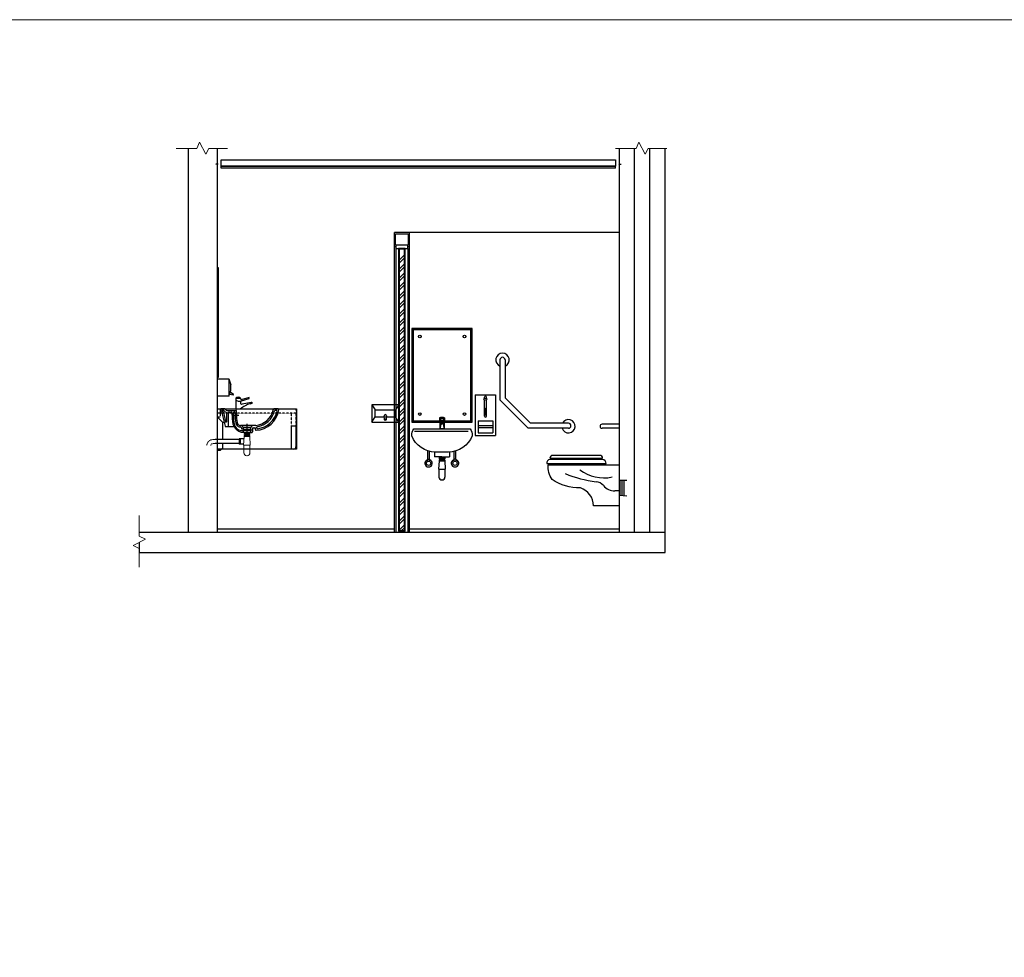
# Model space of a CAD drawing. Header units: millimetres. Extents: x -115474967 to 444143, y -74377 to 241828222.
# Tile 274 of 590: x -228559 to -221189, y 274365 to 281381. Entities that reach past the tile are written whole.
import ezdxf

# ---------------------------------------------------------------- set-up
doc = ezdxf.new("R2010")
doc.units = ezdxf.units.MM
doc.header["$MEASUREMENT"] = 0
for name, pattern in [('DASHED2', [0.375, 0.25, -0.125]), ('HIDDEN', [0.375, 0.25, -0.125]), ('HIDDEN2', [0.1875, 0.125, -0.0625])]:
    doc.linetypes.add(name, pattern=pattern)
for name, color, linetype in [('0-ELEV.35', 2, 'Continuous'), ('00-2 Walls', 4, 'Continuous'), ('00-3 Elev 03', 9, 'Continuous'), ('00-6 H-Brickwork', 9, 'Continuous'), ('CEIL-PLAN', 7, 'Continuous'), ('CEIL-SECT', 2, 'Continuous'), ('CPBDSECT', 7, 'Continuous'), ('DOOR', 7, 'Continuous'), ('FITT-SANT', 5, 'Continuous'), ('JOIN-SEC.35', 2, 'Continuous'), ('Sanitary Fittings', 8, 'Continuous'), ('STRU-CONC', 3, 'Continuous'), ('TILE', 9, 'Continuous'), ('Walls', 7, 'Continuous')]:
    doc.layers.add(name, color=color, linetype=linetype)
doc.layers.add('0-GEN-GENERAL', color=7, linetype='Continuous', lineweight=25)
doc.layers.add('0_cons_01', color=40, linetype='Continuous', lineweight=0, plot=False)

# ---------------------------------------------------------------- blocks, each defined once
blk = doc.blocks.new('B_shadowline')
blk.add_line((-29.6, 0), (-29.6, 12.5))
at = {"color": 9, "linetype": 'HIDDEN2', "ltscale": 0.001}
blk.add_line((-5.9, 28.3), (12, 28.3), dxfattribs=at)
at = {"const_width": 0.836}
blk.add_lwpolyline([(-48.8, -0.9), (-48.8, -1.4, 0.414214), (-47.2, -3), (-29.4, -3, 0.414214), (-27.9, -1.4), (-27.9, 16.3, -0.414214), (-26.3, 17.9), (-3.3, 17.9, 0.414214), (-1.8, 19.5), (-1.8, 37.2, 0.414214), (-3.3, 38.8), (-3.8, 38.8)], format="xyb", dxfattribs=at)
blk = doc.blocks.new('gala 652')
at = {"layer": 'Sanitary Fittings', "color": 4}
for p, q in [((226533.3, 27234.5), (226533.3, 27218.6)), ((226569.2, 27218.6), (226533.3, 27218.6)), ((226542.1, 27211.5), (226533.3, 27218.6)), ((226535.1, 27217.9), (226535.1, 27154.2)), ((226545.3, 27197.3), (226535.1, 27154.2)), ((226544.7, 27234.5), (226537.7, 27215)), ((226542.1, 27211.5), (226560.4, 27211.5)), ((226545.3, 27194.3), (226545.3, 27197.3)), ((226557.3, 27194.3), (226557.3, 27197.3)), ((226557.3, 27197.3), (226567.4, 27154.2)), ((226557.8, 27234.5), (226564.8, 27215)), ((226560.4, 27211.5), (226569.2, 27218.6)), ((226567.4, 27217.9), (226567.4, 27154.2)), ((226569.2, 27234.5), (226569.2, 27218.6)), ((226535.1, 27154.2), (226567.4, 27154.2))]:
    blk.add_line(p, q, dxfattribs=at)
blk.add_circle((226551.3, 27214.2), 2.08, dxfattribs=at)
for centre, radius, start, end in [((226551.3, 27214.5), 26.9, 48.09145, 131.90855), ((226551.3, 27197), 6.01, 3.33975, 176.66025)]:
    blk.add_arc(centre, radius, start, end, dxfattribs=at)
for centre, major_axis, ratio in [((226551.3, 27234.5), (-6.56, 0), 0.197107), ((226551.3, 27194.3), (6, 0), 0.435863)]:
    blk.add_ellipse(centre, major_axis=major_axis, ratio=ratio, dxfattribs=at)
blk = doc.blocks.new('12345')
at = {"layer": 'Sanitary Fittings', "color": 4}
for p, q in [((-225148.6, 278574.4), (-225148.6, 278270.4)), ((-225148.6, 278574.4), (-224996.6, 278574.4)), ((-224996.6, 278574.4), (-224996.6, 278270.4)), ((-225127.6, 278380.4), (-225127.6, 278290.4)), ((-225127.6, 278380.4), (-225017.6, 278380.4)), ((-225017.6, 278380.4), (-225017.6, 278290.4)), ((-225017.6, 278342.9), (-225127.6, 278342.9)), ((-225017.6, 278327.9), (-225127.6, 278327.9)), ((-225127.6, 278290.4), (-225017.6, 278290.4)), ((-225148.6, 278270.4), (-224996.6, 278270.4))]:
    blk.add_line(p, q, dxfattribs=at)
at = {"layer": 'Sanitary Fittings', "color": 8}
for p, q in [((-225080.1, 278547.5), (-225080.1, 278555.7)), ((-225080.1, 278413.4), (-225080.1, 278536.6)), ((-225065.1, 278547.5), (-225065.1, 278555.7)), ((-225065.1, 278413.4), (-225065.1, 278536.6)), ((-225077.6, 278468.5), (-225077.6, 278428.9)), ((-225067.6, 278468.5), (-225067.6, 278428.9))]:
    blk.add_line(p, q, dxfattribs=at)
for centre, radius, start, end in [((-225072.6, 278555.7), 7.5, 0, 180), ((-225072.6, 278468.6), 5, 358.655, 181.345), ((-225072.6, 278429), 5, 178.655, 1.345), ((-225072.6, 278413.4), 7.5, 180, 0)]:
    blk.add_arc(centre, radius, start, end, dxfattribs=at)
at = {"layer": 'Sanitary Fittings', "color": 4}
blk.add_ellipse((-225072.6, 278542), major_axis=(-11.9, 0), ratio=0.582692, dxfattribs=at)
blk = doc.blocks.new('Soap Dispenser_Side Elev')
at = {"layer": 'Sanitary Fittings', "color": 2}
for points in [[(-85, 130), (-99, 86.6)], [(-99, 43.4), (-99, 88.7)], [(0, 0), (0, 130), (-85, 130), (-85, 0), (0, 0)], [(-120.8, 12.1), (-94.5, 29.4)], [(-119.6, 9.1), (-120.8, 12.1)], [(-119.6, 9.1), (-89.6, 14.2)], [(-85, 0), (-99, 43.4)]]:
    blk.add_lwpolyline(points, dxfattribs=at)

msp = doc.modelspace()

# ---------------------------------------------------------------- hatches: boundary and pattern name
at = {"layer": '00-6 H-Brickwork', "lineweight": 0}
h = msp.add_hatch(dxfattribs=at)
h.set_pattern_fill('ANSI32', color=8, scale=5, angle=360, style=0)
h.set_pattern_definition([(45, (-2125827.856, 3093636.18), (-33.67596045, 33.67596045), []), (45, (-2125805.405, 3093636.18), (-33.67596045, 33.67596045), [])])
h.paths.add_polyline_path([(-225678.78241, 279623.17122), (-225718.78241, 279623.17122), (-225718.78241, 277557.90284), (-225678.78241, 277557.90284)])

# ---------------------------------------------------------------- linework, layer by layer
at = {"color": 4}
for p, q in [((-225743.78241, 279683.40284), (-225746.28241, 279683.40284)), ((-225653.78241, 279683.40284), (-225651.28241, 279683.40284))]:
    msp.add_line(p, q, dxfattribs=at)
for p, q in [((-225743.78241, 279668.40284), (-225743.78241, 277543.40284)), ((-225653.78241, 279668.40284), (-225653.78241, 277543.40284)), ((-226914.78689, 278238.83905, 163.26699), (-227094.45796, 278238.83904, 163.26699)), ((-226914.78689, 278208.93019, 163.26699), (-227094.45796, 278208.93019, 163.26699)), ((-226880.06824, 278243.83905, 163.26699), (-226914.78689, 278243.83905, 163.26699)), ((-226914.78689, 278243.83905, 163.26699), (-226914.78689, 278203.83905, 163.26699)), ((-226907.78689, 278234.73534, 163.26699), (-226914.78689, 278234.73534, 163.26699)), ((-226907.78689, 278212.94275, 163.26699), (-226914.78689, 278212.94275, 163.26699)), ((-226882.7573, 278203.83905, 163.26699), (-226914.78689, 278203.83905, 163.26699)), ((-226907.78689, 278243.83905, 163.26699), (-226907.78689, 278203.83905, 163.26699))]:
    msp.add_line(p, q)
msp.add_lwpolyline([(-225678.78241, 279663.40284), (-225718.78241, 279663.40284), (-225718.78241, 277557.90284), (-225678.78241, 277557.90284)], close=True)
for centre in [(-225564.00437, 279010.05732), (-225229.50305, 279010.05732), (-225564.00437, 278430.33942), (-225229.50305, 278430.33942)]:
    msp.add_circle(centre, 10)
for centre, start, end in [((-225746.28241, 279693.40284), 221.409647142, 270), ((-225651.28241, 279693.40284), 270, 318.590403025)]:
    msp.add_arc(centre, 10, start, end, dxfattribs=at)
at = {"layer": '0-ELEV.35'}
for points in [[(-227078.45796, 279527.66562), (-227072.45796, 279527.66562), (-227072.45796, 278703.40161), (-227078.45796, 278703.40161)], [(-225172.90773, 279070.19837), (-225622.90773, 279070.19837), (-225622.90773, 278370.19837), (-225172.90773, 278370.19837)]]:
    msp.add_lwpolyline(points, close=True, dxfattribs=at)
at = {"layer": '0-GEN-GENERAL', "lineweight": 0}
for points in [[(-227004.01479, 280417.78725), (-227143.80818, 280417.82001), (-227165.2859, 280373.65721), (-227213.05143, 280465.49963), (-227233.87212, 280417.84235), (-227388.38954, 280417.83346)], [(-223715.33518, 280417.80202), (-223855.12857, 280417.83478), (-223876.60629, 280373.67198), (-223924.37182, 280465.5144), (-223945.19251, 280417.85712), (-224099.70994, 280417.84823)], [(-227665.54716, 277285.42983), (-227665.5144, 277425.22322), (-227709.67719, 277446.70094), (-227617.83478, 277494.46647), (-227665.49206, 277515.28716), (-227665.50095, 277669.80458)]]:
    msp.add_lwpolyline(points, dxfattribs=at)
at = {"layer": '00-2 Walls'}
for p, q in [((-227298.45212, 280417.83863), (-227298.45212, 277543.40284)), ((-227078.45796, 277543.40284), (-227078.45796, 280417.80469)), ((-224071.75017, 280417.84984), (-224071.75017, 277543.40284)), ((-223956.75017, 277543.40284), (-223956.75017, 280417.80469)), ((-223841.75017, 277543.40284), (-223841.75017, 280417.80469)), ((-223726.75017, 277543.40284), (-223726.75017, 280417.80469)), ((-225753.78241, 277543.40284), (-225753.78241, 279788.24001)), ((-224071.75017, 279788.24001), (-225753.78241, 279788.24001)), ((-225643.78241, 279788.24001), (-225643.78241, 277543.40284))]:
    msp.add_line(p, q, dxfattribs=at)
at = {"layer": '00-3 Elev 03'}
for p, q in [((-225753.78241, 277568.40284), (-227078.45796, 277568.40284)), ((-224071.75017, 277568.40284), (-225643.78241, 277568.40284))]:
    msp.add_line(p, q, dxfattribs=at)
at = {"layer": '0_cons_01'}
msp.add_lwpolyline([(-213819.45635, 281381.05018), (-243166.36063, 281381.05018), (-243166.36063, 267348.99828), (-213819.45635, 267348.99828)], close=True, dxfattribs=at)
at = {"layer": 'CEIL-PLAN'}
for p, q in [((-227050.65116, 280286.03688), (-227050.65116, 280333.03688)), ((-227050.65116, 280333.03688), (-224099.55697, 280332.95163)), ((-224099.55697, 280285.95163), (-227050.65116, 280286.03688)), ((-224099.55697, 280332.95163), (-224099.55697, 280285.95163))]:
    msp.add_line(p, q, dxfattribs=at)
at = {"layer": 'CEIL-SECT', "color": 7, "ltscale": 0.25}
for p, q in [((-224099.55697, 280282.95163), (-227050.65116, 280283.03688)), ((-224099.55697, 280270.45163), (-227050.65116, 280270.53688))]:
    msp.add_line(p, q, dxfattribs=at)
at = {"layer": 'CPBDSECT', "color": 7, "linetype": 'Continuous'}
for p, q in [((-227038.45796, 278366.40285, 163.26699), (-227078.45796, 278406.40289, 163.26699)), ((-227038.45796, 278238.83904, 163.26699), (-227038.45796, 278366.40285, 163.26699)), ((-227027.71015, 278366.40285, 163.26699), (-227038.45796, 278366.40285, 163.26699)), ((-227038.45796, 278176.40285, 163.26699), (-227038.45796, 278208.93019, 163.26699)), ((-227058.45796, 278156.40285, 163.26699), (-227078.45796, 278156.40285, 163.26699)), ((-227058.45796, 278156.40285, 163.26699), (-227038.45796, 278176.40285, 163.26699))]:
    msp.add_line(p, q, dxfattribs=at)
at = {"layer": 'DOOR', "color": 4}
for points in [[(-225653.78241, 279693.40284), (-225743.78241, 279693.40284), (-225743.78241, 279668.40284), (-225653.78241, 279668.40284)], [(-225673.78241, 279668.40284), (-225723.78241, 279668.40284), (-225723.78241, 277553.40284), (-225673.78241, 277553.40284)]]:
    msp.add_lwpolyline(points, close=True, dxfattribs=at)
at = {"layer": 'FITT-SANT', "linetype": 'Continuous'}
for p, q in [((-227058.45446, 278463.40284, 163.26699), (-227058.45446, 278438.40284, 163.26699)), ((-227058.45446, 278438.40284, 163.26699), (-227045.45446, 278438.40284, 163.26699)), ((-227023.1876, 278468.40284, 163.26699), (-227053.45446, 278468.40284, 163.26699)), ((-227036.17424, 278456.97657, 163.26699), (-227047.85743, 278456.97657, 163.26699)), ((-227047.85743, 278456.97657, 163.26699), (-227047.85743, 278448.26792, 163.26699)), ((-227047.85743, 278448.26792, 163.26699), (-227038.92053, 278448.26792, 163.26699)), ((-227045.45446, 278438.40284, 163.26699), (-227021.24065, 278340.15195, 163.26699)), ((-227034.00318, 278444.17326, 163.26699), (-227017.3915, 278371.83477, 163.26699)), ((-227011.79375, 278444.60953, 163.26699), (-227011.79375, 278373.14062, 163.26699)), ((-227006.51229, 278456.97657, 163.26699), (-226940.36556, 278456.97657, 163.26699)), ((-226996.37832, 278336.02892, 163.26699), (-226996.37832, 278439.60953, 163.26699)), ((-226991.37832, 278444.60953, 163.26699), (-226973.61348, 278444.60953, 163.26699)), ((-226964.47601, 278367.41693, 163.26699), (-226968.61857, 278439.83518, 163.26699)), ((-226953.52566, 278358.89822, 163.26699), (-226957.58697, 278439.38388, 163.26699)), ((-226952.59206, 278444.60953, 163.26699), (-226951.41608, 278444.60953, 163.26699)), ((-226946.41608, 278432.33781, 163.26699), (-226946.41608, 278439.60953, 163.26699)), ((-226935.38922, 278432.33781, 163.26699), (-226946.41608, 278432.33781, 163.26699)), ((-226935.38922, 278432.33781, 163.26699), (-226935.36556, 278451.96993, 163.26699)), ((-226794.45446, 278468.40284, 163.26699), (-226794.45446, 278468.40284, 163.26699)), ((-226623.45531, 278468.40284, 163.26699), (-226655.45446, 278468.40284, 163.26699)), ((-226637.4856, 278457.40284, 163.26699), (-226646.41278, 278457.40284, 163.26699)), ((-226946.41608, 278411.62993, 163.26699), (-226935.41674, 278411.61532, 163.26699)), ((-227016.31816, 278336.02892, 163.26699), (-226996.37832, 278336.02892, 163.26699)), ((-226996.37832, 278336.02892, 163.26699), (-226954.65812, 278336.02892, 163.26699)), ((-226897.49949, 278344.64339, 163.26699), (-226905.54031, 278344.64339, 163.26699)), ((-226885.94358, 278291.40284, 163.26699), (-226898.28771, 278291.40284, 163.26699)), ((-226897.49949, 278344.64339, 163.26699), (-226885.94358, 278330.33149, 163.26699)), ((-226885.94358, 278317.00535, 163.26699), (-226895.94358, 278317.00535, 163.26699)), ((-226885.94358, 278330.33149, 163.26699), (-226885.94358, 278317.00535, 163.26699)), ((-226885.94358, 278305.86041, 163.26699), (-226885.94358, 278291.40284, 163.26699)), ((-226819.40943, 278344.64339, 163.26699), (-226830.96534, 278330.33149, 163.26699)), ((-226830.96534, 278330.33149, 163.26699), (-226830.96534, 278317.00535, 163.26699)), ((-226830.96534, 278317.00535, 163.26699), (-226829.41172, 278317.00535, 163.26699)), ((-226830.38682, 278305.86041, 163.26699), (-226830.38682, 278291.40284, 163.26699)), ((-226830.38682, 278305.86041, 163.26699), (-226829.41172, 278305.86041, 163.26699)), ((-226830.38682, 278291.40284, 163.26699), (-226821.27723, 278291.40284, 163.26699)), ((-226824.41172, 278342.00535, 163.26699), (-226824.41172, 278340.86041, 163.26699)), ((-226792.29674, 278345.40284, 163.26699), (-226819.40943, 278344.64339, 163.26699)), ((-226816.27723, 278323.00147, 163.26699), (-226816.27723, 278296.40284, 163.26699)), ((-226811.27723, 278328.00147, 163.26699), (-226799.45446, 278328.00147, 163.26699)), ((-226794.45446, 278313.40205, 163.26699), (-226794.45446, 278323.00147, 163.26699)), ((-226783.45446, 278325.63621, 163.26699), (-226783.45446, 278330.95136, 163.26699)), ((-225604.47618, 278302.4763), (-225200.74774, 278302.4763)), ((-225604.47618, 278302.4763), (-225200.74774, 278302.4763))]:
    msp.add_line(p, q, dxfattribs=at)
at = {"layer": 'FITT-SANT', "color": 4, "linetype": 'Continuous'}
for p, q in [((-226946.41608, 278432.33781, 163.26699), (-226946.41608, 278411.62993, 163.26699)), ((-226935.38922, 278432.33781, 163.26699), (-226935.41674, 278411.61532, 163.26699)), ((-226952.24894, 278421.97657, 163.26699), (-226918.55702, 278421.97657, 163.26699)), ((-226858.45446, 278356.28677, 163.26699), (-226858.45446, 278273.02715, 163.26699)), ((-226819.40943, 278344.64339, 163.26699), (-226897.49949, 278344.64339, 163.26699)), ((-226830.96534, 278330.33149, 163.26699), (-226885.94358, 278330.33149, 163.26699)), ((-226885.94358, 278317.00535, 163.26699), (-226830.96534, 278317.00535, 163.26699)), ((-226830.38682, 278305.86041, 163.26699), (-226885.94358, 278305.86041, 163.26699)), ((-226830.38682, 278291.40284, 163.26699), (-226885.94358, 278291.40284, 163.26699))]:
    msp.add_line(p, q, dxfattribs=at)
at = {"layer": 'FITT-SANT', "color": 7, "linetype": 'HIDDEN', "lineweight": 0, "transparency": 33554610}
for p, q in [((-226879.1652, 278291.40284, 163.26699), (-226879.1652, 278284.40284, 163.26699)), ((-226879.1652, 278291.40284, 163.26699), (-226837.1652, 278291.40284, 163.26699)), ((-226879.1652, 278284.40284, 163.26699), (-226879.1652, 278277.40284, 163.26699)), ((-226837.1652, 278284.40284, 163.26699), (-226879.1652, 278284.40284, 163.26699)), ((-226879.1652, 278277.40284, 163.26699), (-226837.1652, 278277.40284, 163.26699)), ((-226869.8497, 278291.40284, 163.26699), (-226869.8497, 278284.40284, 163.26699)), ((-226846.4807, 278291.40284, 163.26699), (-226846.4807, 278284.40284, 163.26699)), ((-226837.1652, 278291.40284, 163.26699), (-226837.1652, 278284.40284, 163.26699)), ((-226837.1652, 278284.40284, 163.26699), (-226837.1652, 278277.40284, 163.26699))]:
    msp.add_line(p, q, dxfattribs=at)
at = {"layer": 'FITT-SANT', "color": 7, "lineweight": 0, "transparency": 33554610}
for p, q in [((-226874.1652, 278277.40284, 163.26699), (-226874.1652, 278269.56019, 163.26699)), ((-226842.1652, 278277.40284, 163.26699), (-226842.1652, 278269.56019, 163.26699)), ((-226879.10208, 278262.56019, 163.26699), (-226883.09568, 278198.40284, 163.26699)), ((-226879.10208, 278269.56019, 163.26699), (-226879.10208, 278262.56019, 163.26699)), ((-226879.10208, 278269.56019, 163.26699), (-226837.10208, 278269.56019, 163.26699)), ((-226879.10208, 278262.56019, 163.26699), (-226837.10208, 278262.56019, 163.26699)), ((-226837.10208, 278262.56019, 163.26699), (-226879.10208, 278262.56019, 163.26699)), ((-226869.78658, 278269.56019, 163.26699), (-226869.78658, 278262.56019, 163.26699)), ((-226846.54382, 278269.56019, 163.26699), (-226846.54382, 278262.56019, 163.26699)), ((-226837.10208, 278269.56019, 163.26699), (-226837.10208, 278262.56019, 163.26699)), ((-226837.10208, 278262.56019, 163.26699), (-226833.10848, 278198.40284, 163.26699)), ((-226883.1588, 278198.40284, 163.26699), (-226833.1716, 278198.40284, 163.26699)), ((-226880.59568, 278198.40284, 163.26699), (-226880.59568, 278139.40284, 163.26699)), ((-226835.60848, 278198.40284, 163.26699), (-226835.60848, 278139.40284, 163.26699)), ((-226856.6716, 278118.40284, 163.26699), (-226859.6588, 278118.40284, 163.26699))]:
    msp.add_line(p, q, dxfattribs=at)
at = {"layer": 'FITT-SANT', "linetype": 'DASHED2', "lineweight": 0, "ltscale": 0.1, "transparency": 33554610}
for p, q in [((-227094.45796, 278238.83904, 163.26699), (-227113.17046, 278238.83904, 163.26699)), ((-227094.45796, 278208.93019, 163.26699), (-227113.17046, 278208.93019, 163.26699))]:
    msp.add_line(p, q, dxfattribs=at)
at = {"layer": 'FITT-SANT', "color": 9}
for p, q in [((-225504.89455, 278092.59735), (-225504.89455, 278155.6931)), ((-225504.89455, 278092.59735), (-225504.89455, 278155.6931)), ((-225491.39455, 278092.59735), (-225491.39455, 278151.80957)), ((-225491.39455, 278092.59735), (-225491.39455, 278151.80957)), ((-225454.14455, 278146.20206), (-225454.14455, 278110.11979)), ((-225454.14455, 278146.20206), (-225454.14455, 278110.11979)), ((-225342.14455, 278146.37214), (-225342.14455, 278110.11979)), ((-225342.14455, 278146.37214), (-225342.14455, 278110.11979)), ((-225307.22302, 278092.59735), (-225307.22302, 278151.04992)), ((-225307.22302, 278092.59735), (-225307.22302, 278151.04992)), ((-225293.72302, 278092.59735), (-225293.72302, 278154.94779)), ((-225293.72302, 278092.59735), (-225293.72302, 278154.94779)), ((-225504.89455, 278092.59735), (-225491.39455, 278092.59735)), ((-225504.89455, 278092.59735), (-225491.39455, 278092.59735)), ((-225398.14455, 278110.11979), (-225454.14455, 278110.11979)), ((-225398.14455, 278110.11979), (-225454.14455, 278110.11979)), ((-225419.08144, 278081.27714), (-225423.07504, 278017.11979)), ((-225419.08144, 278081.27714), (-225423.07504, 278017.11979)), ((-225419.14455, 278110.11979), (-225419.14455, 278103.11979)), ((-225419.14455, 278110.11979), (-225377.14455, 278110.11979)), ((-225419.14455, 278110.11979), (-225419.14455, 278103.11979)), ((-225419.14455, 278110.11979), (-225377.14455, 278110.11979)), ((-225419.14455, 278110.11979), (-225419.14455, 278103.11979)), ((-225419.14455, 278110.11979), (-225377.14455, 278110.11979)), ((-225419.14455, 278110.11979), (-225419.14455, 278103.11979)), ((-225419.14455, 278110.11979), (-225377.14455, 278110.11979)), ((-225419.14455, 278103.11979), (-225419.14455, 278096.11979)), ((-225377.14455, 278103.11979), (-225419.14455, 278103.11979)), ((-225377.14455, 278103.11979), (-225419.14455, 278103.11979)), ((-225419.14455, 278103.11979), (-225419.14455, 278096.11979)), ((-225377.14455, 278103.11979), (-225419.14455, 278103.11979)), ((-225377.14455, 278103.11979), (-225419.14455, 278103.11979)), ((-225419.14455, 278096.11979), (-225377.14455, 278096.11979)), ((-225419.14455, 278096.11979), (-225377.14455, 278096.11979)), ((-225419.08144, 278088.27714), (-225419.08144, 278081.27714)), ((-225419.08144, 278088.27714), (-225377.08144, 278088.27714)), ((-225419.08144, 278088.27714), (-225419.08144, 278081.27714)), ((-225419.08144, 278088.27714), (-225377.08144, 278088.27714)), ((-225419.08144, 278081.27714), (-225377.08144, 278081.27714)), ((-225377.08144, 278081.27714), (-225419.08144, 278081.27714)), ((-225419.08144, 278081.27714), (-225377.08144, 278081.27714)), ((-225377.08144, 278081.27714), (-225419.08144, 278081.27714)), ((-225414.14455, 278096.11979), (-225414.14455, 278088.27714)), ((-225414.14455, 278096.11979), (-225414.14455, 278088.27714)), ((-225409.82905, 278110.11979), (-225409.82905, 278103.11979)), ((-225409.82905, 278110.11979), (-225409.82905, 278103.11979)), ((-225409.82905, 278110.11979), (-225409.82905, 278103.11979)), ((-225409.82905, 278110.11979), (-225409.82905, 278103.11979)), ((-225409.76594, 278088.27714), (-225409.76594, 278081.27714)), ((-225409.76594, 278088.27714), (-225409.76594, 278081.27714)), ((-225398.14455, 278110.11979), (-225342.14455, 278110.11979)), ((-225398.14455, 278110.11979), (-225342.14455, 278110.11979)), ((-225386.52317, 278088.27714), (-225386.52317, 278081.27714)), ((-225386.52317, 278088.27714), (-225386.52317, 278081.27714)), ((-225386.46006, 278110.11979), (-225386.46006, 278103.11979)), ((-225386.46006, 278110.11979), (-225386.46006, 278103.11979)), ((-225386.46006, 278110.11979), (-225386.46006, 278103.11979)), ((-225386.46006, 278110.11979), (-225386.46006, 278103.11979)), ((-225382.14455, 278096.11979), (-225382.14455, 278088.27714)), ((-225382.14455, 278096.11979), (-225382.14455, 278088.27714)), ((-225377.14455, 278110.11979), (-225377.14455, 278103.11979)), ((-225377.14455, 278110.11979), (-225377.14455, 278103.11979)), ((-225377.14455, 278110.11979), (-225377.14455, 278103.11979)), ((-225377.14455, 278110.11979), (-225377.14455, 278103.11979)), ((-225377.14455, 278103.11979), (-225377.14455, 278096.11979)), ((-225377.14455, 278103.11979), (-225377.14455, 278096.11979)), ((-225377.08144, 278088.27714), (-225377.08144, 278081.27714)), ((-225377.08144, 278088.27714), (-225377.08144, 278081.27714)), ((-225377.08144, 278081.27714), (-225373.08784, 278017.11979)), ((-225377.08144, 278081.27714), (-225373.08784, 278017.11979)), ((-225293.72302, 278092.59735), (-225307.22302, 278092.59735)), ((-225293.72302, 278092.59735), (-225307.22302, 278092.59735)), ((-225423.13815, 278017.11979), (-225373.15095, 278017.11979)), ((-225423.13815, 278017.11979), (-225373.15095, 278017.11979)), ((-225420.57504, 278017.11979), (-225420.57504, 277958.11979)), ((-225420.57504, 278017.11979), (-225420.57504, 277958.11979)), ((-225375.58784, 278017.11979), (-225375.58784, 277958.11979)), ((-225375.58784, 278017.11979), (-225375.58784, 277958.11979)), ((-225396.65095, 277937.11979), (-225399.63815, 277937.11979)), ((-225396.65095, 277937.11979), (-225399.63815, 277937.11979))]:
    msp.add_line(p, q, dxfattribs=at)
at = {"layer": 'FITT-SANT', "linetype": 'Continuous'}
msp.add_lwpolyline([(-225609.0667, 278319.90218), (-225398.14455, 278320.4004), (-225187.22241, 278319.90218, -0.1960692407), (-225171.53467, 278266.65066, -0.3000500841), (-225349.89302, 278146.02183), (-225398.14455, 278146.02183), (-225446.39609, 278146.02183, -0.3000500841), (-225624.75444, 278266.65066, -0.1960692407)], format="xyb", close=True, dxfattribs=at)
msp.add_lwpolyline([(-225609.0667, 278319.90218), (-225398.14455, 278320.4004), (-225187.22241, 278319.90218, -0.1960692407), (-225171.53467, 278266.65066, -0.3000500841), (-225349.89302, 278146.02183), (-225398.14455, 278146.02183), (-225446.39609, 278146.02183, -0.3000500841), (-225624.75444, 278266.65066, -0.1960692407)], format="xyb", close=True, dxfattribs=at)
at = {"layer": 'FITT-SANT', "color": 9}
for centre in [(-225498.14455, 278062.09089), (-225498.14455, 278062.09089), (-225300.47302, 278062.09089), (-225300.47302, 278062.09089)]:
    msp.add_circle(centre, 16, dxfattribs=at)
at = {"layer": 'FITT-SANT', "linetype": 'Continuous'}
for centre, radius, start, end in [((-227053.45446, 278463.40284, 163.26699), 5, 90, 180), ((-227038.92053, 278443.26792, 163.26699), 5, 10.432020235, 90), ((-227035.92816, 278442.08379, 163.26699), 14.89481, 54.635935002, 90.946646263), ((-227011.67062, 278462.12657, 163.26699), 17.51747, 206.792530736, 269.597265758), ((-227023.1876, 278463.40284, 163.26699), 5, 20.023290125, 90), ((-227006.85533, 278469.35482, 163.26699), 12.38301, 200.023290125, 271.587475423), ((-226991.37832, 278439.60953, 163.26699), 5, 90, 180), ((-226973.61348, 278439.60953, 163.26699), 5, 2.586660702, 90), ((-226952.59206, 278439.60953, 163.26699), 5, 90, 182.586660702), ((-226951.41608, 278439.60953, 163.26699), 5, 0, 90), ((-226940.36556, 278451.97657, 163.26699), 5, 359.923904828, 90), ((-226805.41424, 278492.90703, 163.26699), 148.0863, 275.081927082, 348.203925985), ((-226799.65497, 278491.6181, 163.26699), 183.50398, 273.214464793, 350.912150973), ((-226805.88352, 278493.1788, 163.26699), 159.60132, 279.298997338, 345.657035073), ((-226797.97084, 278488.86131, 163.26699), 169.38618, 276.860866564, 347.667325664), ((-226654.21586, 278462.27717, 163.26699), 6.24964, 101.430933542, 176.727826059), ((-226646.41278, 278452.40284, 163.26699), 5, 90, 165.657035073), ((-226637.4856, 278452.40284, 163.26699), 5, 3.206619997, 90), ((-226624.69391, 278462.27717, 163.26699), 6.24964, 3.272173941, 78.569066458), ((-227014.70083, 278372.95153, 163.26699), 2.91322, 202.54096473, 3.721423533), ((-226883.5798, 278375.76876, 163.26699), 81.32619, 185.894403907, 252.678866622), ((-226891.48331, 278368.37783, 163.26699), 62.76238, 188.687182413, 275.063808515), ((-226740.64232, 278413.67122, 163.26699), 205.78388, 180.568358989, 198.096388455), ((-226740.63314, 278413.67123, 163.26699), 194.79306, 180.569406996, 198.124102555), ((-226908.1748, 278366.78773, 163.26699), 22.3005, 217.942776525, 276.784520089), ((-227016.31816, 278341.02892, 163.26699), 5, 190.101587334, 270), ((-226907.79563, 278366.75401, 163.26699), 33.12962, 210.751980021, 268.331221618), ((-226914.22323, 278316.17436, 163.26699), 18.29853, 2.602867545, 72.630145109), ((-226918.77183, 278272.54094, 163.26699), 27.84549, 42.63905877, 68.585213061), ((-226829.41172, 278312.00535, 163.26699), 5, 0, 90), ((-226829.41172, 278310.86041, 163.26699), 5, 270, 0), ((-226821.27723, 278296.40284, 163.26699), 5, 270, 0), ((-226811.27723, 278323.00147, 163.26699), 5, 90, 180), ((-226799.45446, 278323.00147, 163.26699), 5, 0, 90), ((-226789.45446, 278313.40205, 163.26699), 5, 180, 271.02235418), ((-226778.45446, 278330.95136, 163.26699), 5, 109.143016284, 180), ((-226778.45446, 278325.63621, 163.26699), 5, 180, 278.259471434)]:
    msp.add_arc(centre, radius, start, end, dxfattribs=at)
at = {"layer": 'FITT-SANT', "linetype": 'DASHED2', "lineweight": 0, "ltscale": 0.1, "transparency": 33554610}
for radius in [45, 15]:
    msp.add_arc((-227113.17046, 278193.93019, 163.26699), radius, 90, 180, dxfattribs=at)
at = {"layer": 'FITT-SANT', "color": 7, "lineweight": 0, "transparency": 33554610}
for centre, start, end in [((-226859.59568, 278139.40284, 163.26699), 180, 270), ((-226856.60848, 278139.40284, 163.26699), 270, 0)]:
    msp.add_arc(centre, 21, start, end, dxfattribs=at)
at = {"layer": 'FITT-SANT', "color": 9}
for centre, radius, start, end in [((-225498.14455, 278062.09089), 28, 109.440551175, 70.559448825), ((-225498.14455, 278062.09089), 28, 109.440551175, 70.559448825), ((-225496.67971, 278084.59735), 11.46663, 135.75912071, 224.24087929), ((-225496.67971, 278084.59735), 11.46663, 135.75912071, 224.24087929), ((-225499.6094, 278084.59735), 11.46663, 315.75912071, 44.24087929), ((-225499.6094, 278084.59735), 11.46663, 315.75912071, 44.24087929), ((-225300.47302, 278062.09089), 28, 109.440551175, 70.559448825), ((-225300.47302, 278062.09089), 28, 109.440551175, 70.559448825), ((-225299.00818, 278084.59735), 11.46663, 135.75912071, 224.24087929), ((-225299.00818, 278084.59735), 11.46663, 135.75912071, 224.24087929), ((-225301.93787, 278084.59735), 11.46663, 315.75912071, 44.24087929), ((-225301.93787, 278084.59735), 11.46663, 315.75912071, 44.24087929), ((-225399.57504, 277958.11979), 21, 180, 270), ((-225399.57504, 277958.11979), 21, 180, 270), ((-225396.58784, 277958.11979), 21, 270, 0), ((-225396.58784, 277958.11979), 21, 270, 0)]:
    msp.add_arc(centre, radius, start, end, dxfattribs=at)
at = {"layer": 'JOIN-SEC.35', "color": 2, "linetype": 'Continuous'}
for p, q in [((-226523.09016, 278168.40286), (-226523.09014, 278338.83034)), ((-226491.09016, 278338.83034), (-226523.09014, 278338.83034)), ((-226491.09016, 278338.83034), (-226491.09016, 278184.40286)), ((-226507.09016, 278168.40286), (-226523.09016, 278168.40286))]:
    msp.add_line(p, q, dxfattribs=at)
at = {"layer": 'JOIN-SEC.35', "color": 2, "linetype": 'Continuous', "elevation": 163.26699}
for points in [[(-227078.45796, 278438.40285), (-227058.45446, 278438.40285)], [(-227058.45446, 278406.40288), (-227078.45796, 278406.40289), (-227078.45796, 278438.40285)]]:
    msp.add_lwpolyline(points, dxfattribs=at)
at = {"layer": 'JOIN-SEC.35', "color": 2, "linetype": 'Continuous'}
msp.add_arc((-226507.09016, 278184.40286), 16, 270, 0, dxfattribs=at)
at = {"layer": 'Sanitary Fittings', "color": 4}
for p, q in [((-224963.88221, 278835.83943), (-224963.88221, 278535.83943)), ((-224925.88221, 278835.83943), (-224925.88221, 278551.57955)), ((-226941.60227, 278548.76621, 163.26699), (-226941.60227, 278532.80958, 163.26699)), ((-226941.60227, 278548.76621, 163.26699), (-226905.68682, 278548.76621, 163.26699)), ((-226941.60227, 278532.80958, 163.26699), (-226922.96209, 278525.70385, 163.26699)), ((-226939.78084, 278532.11524, 163.26699), (-226939.78084, 278468.40284, 163.26699)), ((-226922.96209, 278525.70385, 163.26699), (-226904.69345, 278525.70385, 163.26699)), ((-226905.68682, 278548.76621, 163.26699), (-226905.68682, 278548.51311, 163.26699)), ((-226905.68682, 278520.9196, 163.26699), (-226905.68682, 278513.62521, 163.26699)), ((-226898.20275, 278530.20675, 163.26699), (-226841.1948, 278546.2003, 163.26699)), ((-226841.1948, 278553.2669, 163.26699), (-226894.65646, 278539.13206, 163.26699)), ((-226825.17929, 278517.19203, 163.26699), (-226894.44087, 278504.28179, 163.26699)), ((-226841.1948, 278546.2003, 163.26699), (-226841.1948, 278553.2669, 163.26699)), ((-226832.42908, 278507.17831, 163.26699), (-226818.99437, 278511.54351, 163.26699)), ((-226831.11032, 278507.6068, 163.26699), (-226830.55917, 278505.91054, 163.26699)), ((-226819.68234, 278509.44463, 163.26699), (-226830.55917, 278505.91054, 163.26699)), ((-226820.23349, 278511.1409, 163.26699), (-226819.68234, 278509.44463, 163.26699)), ((-226819.7889, 278513.98882, 163.26699), (-226818.99437, 278511.54351, 163.26699)), ((-224963.88221, 278535.83943), (-224751.75017, 278323.7074)), ((-224925.88221, 278551.57955), (-224736.01006, 278361.7074)), ((-224451.75017, 278361.7074), (-224736.01006, 278361.7074)), ((-224071.75017, 278353.7074), (-224199.64531, 278353.7074)), ((-224451.75017, 278323.7074), (-224751.75017, 278323.7074)), ((-224071.75017, 278323.7074), (-224199.64531, 278323.7074)), ((-224071.75017, 277936.01284), (-224034.03891, 277936.01284)), ((-224064.03891, 277818.78796), (-224064.03891, 277936.01284)), ((-224049.03891, 277818.78796), (-224049.03891, 277936.01284)), ((-224034.03891, 277936.01284), (-224014.25017, 277934.23365)), ((-224034.03891, 277818.78796), (-224034.03891, 277936.01284)), ((-224071.75017, 277854.45749), (-224103.79559, 277854.45749)), ((-224071.75017, 277822.17855), (-224014.25017, 277817.00877))]:
    msp.add_line(p, q, dxfattribs=at)
for points in [[(-225921.96564, 278370.19837), (-225721.96564, 278370.19837), (-225721.96564, 278500.19837), (-225921.96564, 278500.19837), (-225921.96564, 278370.19837)], [(-225921.96564, 278500.19837), (-225899.16333, 278461.17878)], [(-225721.96564, 278500.19837), (-225744.76795, 278461.17878)], [(-225899.16333, 278409.21796), (-225899.16333, 278461.17878)], [(-225899.16333, 278461.17878), (-225744.76795, 278461.17878)], [(-225744.76795, 278409.21796), (-225744.76795, 278461.17878)], [(-225921.96564, 278370.19837), (-225899.16333, 278409.21796)], [(-225899.16333, 278409.21796), (-225744.76795, 278409.21796)], [(-225828.11989, 278387.98403), (-225831.73518, 278415.96249)], [(-225812.1961, 278415.96249), (-225815.81138, 278387.98403)], [(-225721.96564, 278370.19837), (-225744.76795, 278409.21796)]]:
    msp.add_lwpolyline(points, dxfattribs=at)
for points in [[(-224168.76813, 278060.4004, 0.3351292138), (-224195.73717, 278090.4004), (-224590.08253, 278090.4004, 0.3892426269), (-224613.69512, 278060.4004), (-224168.76813, 278060.4004)], [(-224195.73717, 278100.4004, 0.4142135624), (-224215.73717, 278120.4004), (-224570.08253, 278120.4004, 0.4142135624), (-224590.08253, 278100.4004), (-224195.73717, 278100.4004)], [(-224603.62313, 278050.4004), (-224071.75017, 278050.4004), (-224071.75017, 277743.16277), (-224262.75763, 277743.16277, 0.3084342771), (-224361.88337, 277877.4004, -0.1524659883), (-224573.73289, 277940.19838, -0.1690049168), (-224603.62313, 278050.4004)]]:
    msp.add_lwpolyline(points, format="xyb", dxfattribs=at)
msp.add_circle((-225821.96564, 278387.98403), 6.15426, dxfattribs=at)
for centre, radius, start, end in [((-224944.88221, 278835.83943), 50, 292.333682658, 247.666317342), ((-224944.88221, 278835.83943), 19, 0, 180), ((-226923.64455, 278528.758, 163.26699), 26.88509, 48.091451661, 131.908548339), ((-226787.27078, 278331.73474, 163.26699), 181.16213, 104.434323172, 131.027323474), ((-226896.18247, 278548.51311, 163.26699), 9.50435, 180, 279.239330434), ((-226896.18247, 278520.9196, 163.26699), 9.50435, 102.272645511, 180), ((-226896.18247, 278513.62521, 163.26699), 9.50435, 180, 280.558657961), ((-226824.30849, 278512.52032, 163.26699), 4.75218, 17.999988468, 100.558694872), ((-225821.96564, 278415.96249), 9.76954, 0, 180), ((-224451.75017, 278338.7074), 50, 197.457603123, 152.6128925), ((-224451.75017, 278342.7074), 19, 270, 90), ((-224199.64531, 278338.7074), 15, 90, 270), ((-224130.49159, 278836.95449), 920.179, 247.939989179, 262.944767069), ((-224186.81455, 278249.64139), 297.13563, 232.774460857, 282.144328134), ((-224253.79702, 277840.65332), 83.7235, 40.017244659, 82.944767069), ((-224103.79559, 277966.59642), 112.13893, 220.017244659, 270)]:
    msp.add_arc(centre, radius, start, end, dxfattribs=at)
at = {"layer": 'STRU-CONC', "color": 3}
msp.add_lwpolyline([(-225746.28241, 279778.24001), (-225651.28241, 279778.24001), (-225651.28241, 279693.24001), (-225746.28241, 279693.24001)], close=True, dxfattribs=at)
msp.add_lwpolyline([(-227665.5217, 277469.66539), (-227665.5217, 277394.07636), (-223726.75017, 277394.07636), (-223726.75017, 277543.40284), (-227665.49367, 277543.40284)], dxfattribs=at)
at = {"layer": 'TILE', "color": 8}
for p, q in [((-225612.90773, 279060.19837), (-225622.90773, 279070.19837)), ((-225182.90773, 279060.19837), (-225172.90773, 279070.19837)), ((-225612.90773, 278380.19837), (-225622.90773, 278370.19837)), ((-225182.90773, 278380.19837), (-225172.90773, 278370.19837))]:
    msp.add_line(p, q, dxfattribs=at)
at = {"layer": 'TILE', "color": 8, "linetype": 'DASHED2', "ltscale": 0.5}
for p, q in [((-227058.45446, 278438.40284, 163.26699), (-227058.45446, 278406.40288, 163.26699)), ((-226523.09016, 278338.83034), (-226523.09013, 278436.40286)), ((-226491.09016, 278436.40286), (-226491.09016, 278338.83034))]:
    msp.add_line(p, q, dxfattribs=at)
at = {"layer": 'TILE', "color": 8}
msp.add_lwpolyline([(-225182.90773, 279060.19837), (-225612.90773, 279060.19837), (-225612.90773, 278380.19837), (-225182.90773, 278380.19837)], close=True, dxfattribs=at)
at = {"layer": 'TILE', "color": 8, "linetype": 'DASHED2', "ltscale": 0.5}
msp.add_lwpolyline([(-227077.92442, 278468.40284), (-226502.08665, 278468.40284, -0.4141493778), (-226486.09016, 278452.40284), (-226486.09016, 278436.40283), (-227077.92442, 278436.40289), (-227077.92442, 278468.40284)], format="xyb", dxfattribs=at)
at = {"layer": 'Walls'}
msp.add_lwpolyline([(-226486.09016, 278168.40286), (-227077.92442, 278168.40286), (-227077.92442, 278468.40284), (-226486.09016, 278468.40284)], close=True, dxfattribs=at)

# ---------------------------------------------------------------- block references
at = {"layer": '0_cons_01'}
msp.add_blockref('12345', (0, 0), dxfattribs=at)
at = {"layer": 'CEIL-SECT', "ltscale": 0.25, "xscale": -1}
msp.add_blockref('B_shadowline', (-227080.21788, 280270.53688), dxfattribs=at)
at = {"layer": 'CEIL-SECT', "ltscale": 0.25}
msp.add_blockref('B_shadowline', (-224069.99026, 280270.45163), dxfattribs=at)
at = {"layer": 'Sanitary Fittings', "xscale": -1}
for name, p in [('Soap Dispenser_Side Elev', (-227078.45796, 278563.40161, 615.47391)), ('gala 652', (1153.13478, 251166.23699)), ('gala 652', (1153.13478, 251166.23699))]:
    msp.add_blockref(name, p, dxfattribs=at)

doc.saveas('drawing.dxf')
